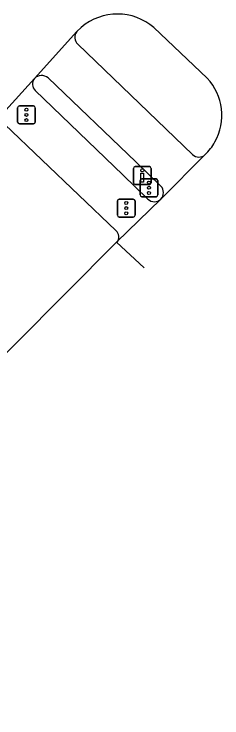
# Model space of a CAD drawing. Extents: x 159040 to 160094, y 381214 to 382518.
# Drawn here: x 159530.64 to 159542.25, y 381527.19 to 381566.53 of the extents above; entities that cross this region are included whole.
import ezdxf

# ---------------------------------------------------------------- set-up
doc = ezdxf.new("R2010")
doc.units = 0
for name, color, linetype in [('IMGEO_Drukknoppaal', 7, 'Continuous'), ('IMGEO_Fietspad_gesloten', 7, 'Continuous'), ('IMGEO_Rijbaan_regionaal_gesloten', 7, 'Continuous'), ('IMGEO_Verkeersregelinstallatiepaal', 7, 'Continuous'), ('IMGEO_Voetpad_open', 7, 'Continuous')]:
    doc.layers.add(name, color=color, linetype=linetype)

msp = doc.modelspace()

# ---------------------------------------------------------------- linework, layer by layer
at = {"layer": 'IMGEO_Drukknoppaal'}
for p, q in [((159537.306, 381557.106), (159537.306, 381557.906)), ((159537.306, 381557.906), (159537.306, 381557.106)), ((159537.406, 381558.006), (159538.196, 381558.006)), ((159538.196, 381558.006), (159537.406, 381558.006)), ((159538.296, 381557.906), (159538.296, 381557.106)), ((159538.296, 381557.106), (159538.296, 381557.906)), ((159538.196, 381557.006), (159537.406, 381557.006)), ((159537.406, 381557.006), (159538.196, 381557.006))]:
    msp.add_line(p, q, dxfattribs=at)
msp.add_lwpolyline([(159537.876, 381557.631), (159537.876, 381557.131), (159537.726, 381557.131), (159537.726, 381557.631), (159537.876, 381557.631)], dxfattribs=at)
msp.add_circle((159537.801, 381557.796), 0.085, dxfattribs=at)
for centre, start, end in [((159537.406, 381557.906), 90, 180), ((159537.406, 381557.906), 90, 180), ((159538.196, 381557.906), 0, 90), ((159538.196, 381557.906), 360, 90), ((159537.406, 381557.106), 180, 270), ((159537.406, 381557.106), 180, 270), ((159538.196, 381557.106), 270, 0), ((159538.196, 381557.106), 270, 0)]:
    msp.add_arc(centre, 0.1, start, end, dxfattribs=at)
at = {"layer": 'IMGEO_Fietspad_gesloten'}
for points in [[(159534.196, 381564.846), (159540.603, 381558.685)], [(159538.845, 381556.914), (159537.431, 381558.271), (159532.539, 381562.966)]]:
    msp.add_lwpolyline(points, dxfattribs=at)
for centre, radius, start, end in [((159534.554, 381565.226), 0.523, 140.7215, 226.682), ((159532.175, 381562.529), 0.569, 50.2283, 135.1463), ((159540.964, 381559.044), 0.509, 224.8729, 314.1669), ((159538.441, 381556.551), 0.543, 318.0943, 41.9057)]:
    msp.add_arc(centre, radius, start, end, dxfattribs=at)
at = {"layer": 'IMGEO_Rijbaan_regionaal_gesloten'}
for points in [[(159534.15, 381565.557), (159534.391, 381565.786)], [(159538.453, 381565.777), (159541.43, 381562.946)], [(159531.772, 381562.93), (159534.15, 381565.557)], [(159529.443, 381560.38), (159531.772, 381562.93)], [(159541.319, 381558.679), (159538.845, 381556.188)], [(159538.845, 381556.188), (159536.368, 381553.774)], [(159536.368, 381553.774), (159525.014, 381542.388), (159507.251, 381525.399), (159490.066, 381509.393), (159472.78, 381493.666), (159455.885, 381478.555), (159436.893, 381461.755), (159418.54, 381445.713), (159413.374, 381441.268), (159355.053, 381391.082), (159310.488, 381352.927)], [(159537.905, 381552.349), (159536.368, 381553.774)]]:
    msp.add_lwpolyline(points, dxfattribs=at)
for centre, radius, start, end in [((159536.417, 381563.404), 3.127, 49.3619, 130.3842), ((159539.21, 381560.869), 3.04, 330.7301, 43.0962), ((159539.079, 381560.968), 3.202, 314.3776, 330.3359)]:
    msp.add_arc(centre, radius, start, end, dxfattribs=at)
at = {"layer": 'IMGEO_Verkeersregelinstallatiepaal'}
for p, q in [((159530.935, 381561.396), (159531.725, 381561.396)), ((159531.725, 381561.396), (159530.935, 381561.396)), ((159530.835, 381560.496), (159530.835, 381561.296)), ((159530.835, 381561.296), (159530.835, 381560.496)), ((159531.825, 381561.296), (159531.825, 381560.496)), ((159531.825, 381560.496), (159531.825, 381561.296)), ((159531.725, 381560.396), (159530.935, 381560.396)), ((159530.935, 381560.396), (159531.725, 381560.396)), ((159537.68, 381556.423), (159537.68, 381557.223)), ((159537.68, 381557.223), (159537.68, 381556.423)), ((159537.78, 381557.323), (159538.57, 381557.323)), ((159538.57, 381557.323), (159537.78, 381557.323)), ((159538.67, 381557.223), (159538.67, 381556.423)), ((159538.67, 381556.423), (159538.67, 381557.223)), ((159538.57, 381556.323), (159537.78, 381556.323)), ((159537.78, 381556.323), (159538.57, 381556.323)), ((159536.409, 381555.286), (159536.409, 381556.086)), ((159536.409, 381556.086), (159536.409, 381555.286)), ((159536.509, 381556.186), (159537.299, 381556.186)), ((159537.299, 381556.186), (159536.509, 381556.186)), ((159537.399, 381556.086), (159537.399, 381555.286)), ((159537.399, 381555.286), (159537.399, 381556.086)), ((159537.299, 381555.186), (159536.509, 381555.186)), ((159536.509, 381555.186), (159537.299, 381555.186))]:
    msp.add_line(p, q, dxfattribs=at)
for centre in [(159531.33, 381561.186), (159531.33, 381560.896), (159531.33, 381560.606), (159538.175, 381557.113), (159538.175, 381556.823), (159538.175, 381556.533), (159536.904, 381555.976), (159536.904, 381555.686), (159536.904, 381555.396)]:
    msp.add_circle(centre, 0.085, dxfattribs=at)
for centre, start, end in [((159530.935, 381561.296), 90, 180), ((159530.935, 381561.296), 90, 180), ((159531.725, 381561.296), 0, 90), ((159531.725, 381561.296), 360, 90), ((159530.935, 381560.496), 180, 270), ((159530.935, 381560.496), 180, 270), ((159531.725, 381560.496), 270, 0), ((159531.725, 381560.496), 270, 0), ((159537.78, 381557.223), 90, 180), ((159537.78, 381557.223), 90, 180), ((159538.57, 381557.223), 0, 90), ((159538.57, 381557.223), 360, 90), ((159537.78, 381556.423), 180, 270), ((159537.78, 381556.423), 180, 270), ((159538.57, 381556.423), 270, 0), ((159538.57, 381556.423), 270, 0), ((159536.509, 381556.086), 90, 180), ((159536.509, 381556.086), 90, 180), ((159537.299, 381556.086), 0, 90), ((159537.299, 381556.086), 360, 90), ((159536.509, 381555.286), 180, 270), ((159536.509, 381555.286), 180, 270), ((159537.299, 381555.286), 270, 0), ((159537.299, 381555.286), 270, 0)]:
    msp.add_arc(centre, 0.1, start, end, dxfattribs=at)
at = {"layer": 'IMGEO_Voetpad_open'}
for points in [[(159538.116, 381556.191), (159536.712, 381557.542), (159531.818, 381562.254)], [(159530.12, 381560.366), (159536.326, 381554.435)]]:
    msp.add_lwpolyline(points, dxfattribs=at)
for centre, radius, start, end in [((159532.173, 381562.618), 0.508, 142.109, 225.6767), ((159538.482, 381556.566), 0.524, 225.7015, 313.8269), ((159536.043, 381554.085), 0.45, 316.2535, 51.0179)]:
    msp.add_arc(centre, radius, start, end, dxfattribs=at)

doc.saveas('drawing.dxf')
